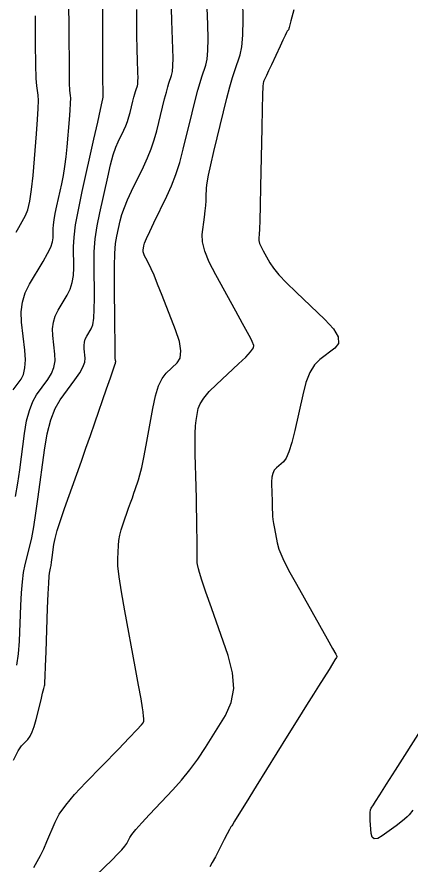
# Model space of a CAD drawing. Extents: x 2082232 to 2083549, y 592624 to 593832.
# Drawn here: x 2082598 to 2082625.4, y 592967.7 to 593026.5 of the extents above; entities that cross this region are included whole.
import ezdxf

# ---------------------------------------------------------------- set-up
doc = ezdxf.new("R2010")
doc.units = 0
doc.layers.add('DT_X_Contour_Major', color=7, linetype='Continuous')
doc.layers.add('DT_X_Contour_Minor', color=7, linetype='Continuous')

msp = doc.modelspace()

# ---------------------------------------------------------------- linework, layer by layer
at = {"layer": 'DT_X_Contour_Major'}
for points in [[(2082597.767, 593000.643), (2082598.321, 593001.391), (2082598.492, 593001.728), (2082598.592, 593002.176), (2082598.619, 593002.736), (2082598.575, 593003.409), (2082598.361, 593005.35), (2082598.335, 593006.062), (2082598.418, 593006.738), (2082598.609, 593007.381), (2082598.909, 593007.989), (2082599.854, 593009.566), (2082600.163, 593010.112), (2082600.384, 593010.568), (2082600.515, 593010.934), (2082600.557, 593011.211), (2082600.551, 593011.828), (2082600.565, 593012.102), (2082600.612, 593012.461), (2082600.691, 593012.904), (2082600.803, 593013.432), (2082601.146, 593014.954), (2082601.266, 593015.542), (2082601.369, 593016.165), (2082601.454, 593016.823), (2082601.523, 593017.517), (2082601.684, 593019.413), (2082601.734, 593020.051), (2082601.765, 593020.543), (2082601.776, 593020.891), (2082601.767, 593021.092), (2082601.716, 593021.435), (2082601.697, 593021.945), (2082601.68, 593023.215), (2082601.663, 593025.246), (2082601.647, 593028.039)], [(2082603.511, 592966.93), (2082604.65, 592968.028), (2082605.034, 592968.408), (2082605.331, 592968.723), (2082605.541, 592968.974), (2082605.665, 592969.161), (2082605.878, 592969.572), (2082606.024, 592969.787), (2082606.302, 592970.125), (2082606.712, 592970.584), (2082607.253, 592971.166), (2082608.872, 592972.88), (2082609.469, 592973.546), (2082610.045, 592974.26), (2082610.6, 592975.022), (2082611.134, 592975.832), (2082612.529, 592978.054), (2082612.933, 592978.939), (2082613.098, 592979.925), (2082613.023, 592981.014), (2082612.708, 592982.204), (2082611.551, 592985.515), (2082611.169, 592986.616), (2082610.89, 592987.435), (2082610.715, 592987.971), (2082610.642, 592988.225), (2082610.587, 592988.527), (2082610.569, 592988.632), (2082610.557, 592988.723), (2082610.551, 592988.799), (2082610.55, 592988.86), (2082610.557, 592989.003), (2082610.559, 592989.108), (2082610.559, 592989.316), (2082610.557, 592989.627), (2082610.554, 592990.04), (2082610.542, 592991.28), (2082610.536, 592991.794), (2082610.524, 592992.404), (2082610.508, 592993.113), (2082610.486, 592993.918), (2082610.423, 592996.196), (2082610.409, 592996.982), (2082610.416, 592997.632), (2082610.442, 592998.146), (2082610.489, 592998.524), (2082610.639, 592999.351), (2082610.76, 592999.688), (2082611.011, 593000.082), (2082611.391, 593000.53), (2082611.901, 593001.034), (2082613.433, 593002.452), (2082613.93, 593002.93), (2082614.273, 593003.302), (2082614.463, 593003.567), (2082614.499, 593003.726), (2082614.389, 593004.006), (2082614.287, 593004.217), (2082614.064, 593004.637), (2082613.719, 593005.268), (2082613.253, 593006.109), (2082611.848, 593008.631), (2082611.395, 593009.516), (2082611.087, 593010.278), (2082610.926, 593010.918), (2082610.912, 593011.435), (2082611.068, 593012.651), (2082611.12, 593013.08), (2082611.158, 593013.455), (2082611.183, 593013.775), (2082611.195, 593014.041), (2082611.208, 593014.678), (2082611.244, 593015.015), (2082611.341, 593015.549), (2082611.5, 593016.28), (2082611.72, 593017.208), (2082612.389, 593019.945), (2082612.626, 593020.895), (2082612.837, 593021.691), (2082613.02, 593022.333), (2082613.176, 593022.822), (2082613.557, 593023.92), (2082613.674, 593024.465), (2082613.741, 593025.276), (2082613.758, 593026.353), (2082613.724, 593027.696)]]:
    msp.add_lwpolyline(points, dxfattribs=at)
at = {"layer": 'DT_X_Contour_Minor'}
for points in [[(2082599.203, 592967.49), (2082599.447, 592967.898), (2082599.682, 592968.334), (2082599.907, 592968.798), (2082600.122, 592969.289), (2082600.684, 592970.635), (2082600.975, 592971.186), (2082601.426, 592971.829), (2082602.039, 592972.563), (2082602.812, 592973.39), (2082605.088, 592975.716), (2082605.836, 592976.484), (2082606.373, 592977.045), (2082606.7, 592977.397), (2082606.815, 592977.542), (2082606.842, 592977.651), (2082606.849, 592977.702), (2082606.851, 592977.772), (2082606.847, 592977.861), (2082606.838, 592977.971), (2082606.807, 592978.288), (2082606.763, 592978.573), (2082606.656, 592979.193), (2082606.485, 592980.146), (2082606.25, 592981.433), (2082605.537, 592985.309), (2082605.306, 592986.624), (2082605.145, 592987.663), (2082605.056, 592988.425), (2082605.037, 592988.91), (2082605.082, 592989.834), (2082605.115, 592990.188), (2082605.18, 592990.558), (2082605.277, 592990.942), (2082605.406, 592991.342), (2082605.794, 592992.428), (2082605.932, 592992.816), (2082606.055, 592993.164), (2082606.163, 592993.473), (2082606.257, 592993.743), (2082606.487, 592994.409), (2082606.585, 592994.747), (2082606.704, 592995.261), (2082606.845, 592995.95), (2082607.008, 592996.816), (2082607.472, 592999.36), (2082607.66, 593000.228), (2082607.877, 593000.924), (2082608.123, 593001.449), (2082608.398, 593001.803), (2082609.169, 593002.517), (2082609.379, 593002.862), (2082609.429, 593003.362), (2082609.321, 593004.017), (2082609.054, 593004.826), (2082608.13, 593007.192), (2082607.814, 593007.99), (2082607.561, 593008.61), (2082607.37, 593009.052), (2082607.241, 593009.316), (2082606.982, 593009.782), (2082606.898, 593009.949), (2082606.843, 593010.1), (2082606.815, 593010.235), (2082606.815, 593010.354), (2082606.854, 593010.651), (2082606.908, 593010.835), (2082607.044, 593011.162), (2082607.261, 593011.634), (2082607.558, 593012.251), (2082608.459, 593014.087), (2082608.784, 593014.808), (2082609.082, 593015.592), (2082609.353, 593016.441), (2082609.597, 593017.354), (2082610.213, 593019.875), (2082610.429, 593020.74), (2082610.613, 593021.446), (2082610.766, 593021.992), (2082610.888, 593022.379), (2082611.172, 593023.199), (2082611.259, 593023.605), (2082611.309, 593024.21), (2082611.322, 593025.013), (2082611.296, 593026.014), (2082611.178, 593028.949)], [(2082597.924, 592993.251), (2082598.087, 592994.17), (2082598.225, 592995.105), (2082598.561, 592997.616), (2082598.708, 592998.491), (2082598.898, 592999.229), (2082599.13, 592999.832), (2082599.404, 593000.299), (2082600.191, 593001.364), (2082600.443, 593001.775), (2082600.607, 593002.206), (2082600.685, 593002.658), (2082600.675, 593003.132), (2082600.533, 593004.423), (2082600.516, 593004.896), (2082600.571, 593005.346), (2082600.698, 593005.774), (2082600.897, 593006.178), (2082601.525, 593007.227), (2082601.731, 593007.64), (2082601.876, 593008.093), (2082601.961, 593008.585), (2082601.985, 593009.118), (2082601.97, 593010.591), (2082602.004, 593011.244), (2082602.115, 593012.1), (2082602.305, 593013.158), (2082602.572, 593014.418), (2082603.389, 593018.048), (2082603.658, 593019.244), (2082603.851, 593020.111), (2082603.968, 593020.65), (2082604.01, 593020.859), (2082604.02, 593020.977), (2082604.023, 593021.017), (2082604.025, 593021.047), (2082604.026, 593021.069), (2082604.025, 593021.082), (2082604.022, 593021.103), (2082604.021, 593021.135), (2082604.02, 593021.214), (2082604.019, 593021.341), (2082604.018, 593021.515), (2082604.015, 593022.042), (2082604.013, 593022.584), (2082604.009, 593023.813), (2082604.002, 593025.73), (2082603.993, 593028.335)], [(2082597.785, 592974.941), (2082598.118, 592975.596), (2082598.341, 592975.928), (2082598.787, 592976.384), (2082598.949, 592976.598), (2082599.101, 592976.899), (2082599.242, 592977.286), (2082599.373, 592977.759), (2082599.709, 592979.136), (2082599.82, 592979.588), (2082599.9, 592979.913), (2082599.949, 592980.11), (2082599.967, 592980.179), (2082599.976, 592980.193), (2082599.983, 592980.339), (2082600, 592980.767), (2082600.027, 592981.477), (2082600.062, 592982.468), (2082600.169, 592985.487), (2082600.207, 592986.489), (2082600.241, 592987.229), (2082600.269, 592987.707), (2082600.293, 592987.923), (2082600.351, 592988.152), (2082600.376, 592988.269), (2082600.407, 592988.451), (2082600.443, 592988.697), (2082600.486, 592989.007), (2082600.608, 592989.919), (2082600.688, 592990.331), (2082600.837, 592990.883), (2082601.055, 592991.574), (2082601.342, 592992.405), (2082602.199, 592994.807), (2082602.518, 592995.705), (2082602.833, 592996.598), (2082603.144, 592997.486), (2082603.45, 592998.369), (2082604.262, 593000.715), (2082604.528, 593001.487), (2082604.719, 593002.042), (2082604.835, 593002.38), (2082604.875, 593002.502), (2082604.882, 593002.537), (2082604.884, 593002.55), (2082604.887, 593002.559), (2082604.891, 593002.567), (2082604.895, 593002.572), (2082604.905, 593002.582), (2082604.908, 593002.587), (2082604.908, 593002.597), (2082604.905, 593002.61), (2082604.899, 593002.627), (2082604.879, 593002.679), (2082604.87, 593002.841), (2082604.861, 593003.291), (2082604.851, 593004.029), (2082604.84, 593005.053), (2082604.809, 593008.168), (2082604.81, 593009.24), (2082604.837, 593010.122), (2082604.889, 593010.812), (2082604.967, 593011.311), (2082605.21, 593012.388), (2082605.328, 593012.82), (2082605.5, 593013.308), (2082605.727, 593013.851), (2082606.007, 593014.451), (2082606.828, 593016.124), (2082607.117, 593016.751), (2082607.366, 593017.377), (2082607.577, 593018.001), (2082607.749, 593018.625), (2082608.155, 593020.286), (2082608.297, 593020.856), (2082608.418, 593021.322), (2082608.519, 593021.682), (2082608.6, 593021.937), (2082608.787, 593022.477), (2082608.844, 593022.744), (2082608.877, 593023.143), (2082608.885, 593023.672), (2082608.869, 593024.332), (2082608.791, 593026.267), (2082608.765, 593027.132)], [(2082598.016, 592981.542), (2082598.147, 592982.316), (2082598.213, 592983.196), (2082598.301, 592985.685), (2082598.346, 592986.562), (2082598.412, 592987.326), (2082598.501, 592987.978), (2082598.613, 592988.517), (2082598.939, 592989.806), (2082599.066, 592990.381), (2082599.204, 592991.141), (2082599.352, 592992.086), (2082599.511, 592993.216), (2082599.947, 592996.475), (2082600.138, 592997.609), (2082600.384, 592998.567), (2082600.685, 592999.35), (2082601.04, 592999.956), (2082602.062, 593001.338), (2082602.394, 593001.821), (2082602.623, 593002.236), (2082602.75, 593002.58), (2082602.775, 593002.855), (2082602.704, 593003.496), (2082602.696, 593003.731), (2082602.723, 593003.955), (2082602.786, 593004.167), (2082602.885, 593004.368), (2082603.197, 593004.888), (2082603.298, 593005.168), (2082603.368, 593005.617), (2082603.406, 593006.236), (2082603.413, 593007.025), (2082603.39, 593009.353), (2082603.408, 593010.233), (2082603.481, 593011.126), (2082603.608, 593012.032), (2082603.789, 593012.952), (2082604.345, 593015.422), (2082604.546, 593016.27), (2082604.733, 593016.962), (2082604.904, 593017.499), (2082605.06, 593017.88), (2082605.456, 593018.688), (2082605.596, 593018.99), (2082605.716, 593019.292), (2082605.818, 593019.594), (2082605.901, 593019.895), (2082606.097, 593020.697), (2082606.165, 593020.972), (2082606.224, 593021.197), (2082606.273, 593021.371), (2082606.311, 593021.494), (2082606.402, 593021.755), (2082606.43, 593021.884), (2082606.445, 593022.076), (2082606.449, 593022.332), (2082606.441, 593022.651), (2082606.404, 593023.585), (2082606.39, 593024.205), (2082606.378, 593025.366), (2082606.368, 593027.068)], [(2082617.267, 593027.023), (2082617.079, 593026.275), (2082616.956, 593025.812), (2082616.896, 593025.634), (2082616.824, 593025.542), (2082616.772, 593025.451), (2082616.67, 593025.248), (2082616.519, 593024.932), (2082616.318, 593024.504), (2082615.717, 593023.214), (2082615.518, 593022.788), (2082615.372, 593022.477), (2082615.28, 593022.281), (2082615.241, 593022.201), (2082615.208, 593022.14), (2082615.196, 593022.116), (2082615.185, 593022.088), (2082615.174, 593022.059), (2082615.164, 593022.026), (2082615.138, 593021.934), (2082615.125, 593021.714), (2082615.107, 593021.123), (2082615.084, 593020.159), (2082615.055, 593018.824), (2082614.97, 593014.769), (2082614.941, 593013.423), (2082614.915, 593012.427), (2082614.893, 593011.78), (2082614.876, 593011.483), (2082614.834, 593011.158), (2082614.842, 593011.012), (2082614.897, 593010.819), (2082615, 593010.579), (2082615.149, 593010.291), (2082615.612, 593009.461), (2082615.857, 593009.1), (2082616.244, 593008.639), (2082616.774, 593008.08), (2082617.446, 593007.422), (2082619.428, 593005.535), (2082620.03, 593004.879), (2082620.348, 593004.327), (2082620.382, 593003.879), (2082620.133, 593003.535), (2082619.089, 593002.756), (2082618.721, 593002.384), (2082618.399, 593001.852), (2082618.122, 593001.16), (2082617.892, 593000.307), (2082617.338, 592997.82), (2082617.134, 592996.985), (2082616.937, 592996.345), (2082616.745, 592995.899), (2082616.561, 592995.649), (2082616.077, 592995.24), (2082615.92, 592995.064), (2082615.81, 592994.844), (2082615.748, 592994.578), (2082615.733, 592994.267), (2082615.758, 592993.377), (2082615.767, 592993.067), (2082615.773, 592992.806), (2082615.777, 592992.592), (2082615.779, 592992.427), (2082615.783, 592992.051), (2082615.793, 592991.881), (2082615.819, 592991.654), (2082615.863, 592991.369), (2082615.924, 592991.027), (2082616.108, 592990.039), (2082616.244, 592989.581), (2082616.513, 592988.948), (2082616.915, 592988.14), (2082617.451, 592987.157), (2082619.056, 592984.303), (2082619.583, 592983.366), (2082619.96, 592982.695), (2082620.187, 592982.29), (2082620.265, 592982.151), (2082620.27, 592982.135), (2082620.237, 592982.075), (2082620.135, 592981.906), (2082619.963, 592981.629), (2082619.722, 592981.244), (2082618.986, 592980.072), (2082618.643, 592979.525), (2082618.168, 592978.764), (2082617.56, 592977.789), (2082616.82, 592976.6), (2082614.667, 592973.144), (2082613.961, 592972.009), (2082613.457, 592971.196), (2082613.155, 592970.706), (2082613.054, 592970.538), (2082613.055, 592970.521), (2082613.053, 592970.513), (2082613.045, 592970.499), (2082613.032, 592970.481), (2082613.013, 592970.458), (2082612.957, 592970.39), (2082612.909, 592970.312), (2082612.808, 592970.127), (2082612.654, 592969.837), (2082612.447, 592969.441), (2082611.825, 592968.242), (2082611.612, 592967.84), (2082611.439, 592967.533)], [(2082597.984, 593011.599), (2082598.168, 593011.928), (2082598.625, 593012.752), (2082598.787, 593013.158), (2082598.929, 593013.759), (2082599.05, 593014.553), (2082599.152, 593015.541), (2082599.398, 593018.434), (2082599.474, 593019.414), (2082599.517, 593020.186), (2082599.529, 593020.749), (2082599.508, 593021.103), (2082599.41, 593021.768), (2082599.376, 593022.257), (2082599.349, 593023.227), (2082599.329, 593024.678), (2082599.315, 593026.609)], [(2082623.421, 592969.692), (2082623.104, 592969.507), (2082622.871, 592969.471), (2082622.722, 592969.586), (2082622.656, 592969.849), (2082622.592, 592970.753), (2082622.578, 592971.06), (2082622.584, 592971.306), (2082622.61, 592971.489), (2082622.655, 592971.609), (2082622.804, 592971.847), (2082622.942, 592972.065), (2082623.244, 592972.54), (2082623.71, 592973.271), (2082624.341, 592974.259), (2082626.243, 592977.235)], [(2082625.557, 592971.479), (2082625.292, 592971.152), (2082625.161, 592971.012), (2082624.964, 592970.838), (2082624.703, 592970.629), (2082624.377, 592970.386), (2082623.421, 592969.692)]]:
    msp.add_lwpolyline(points, dxfattribs=at)

doc.saveas('drawing.dxf')
